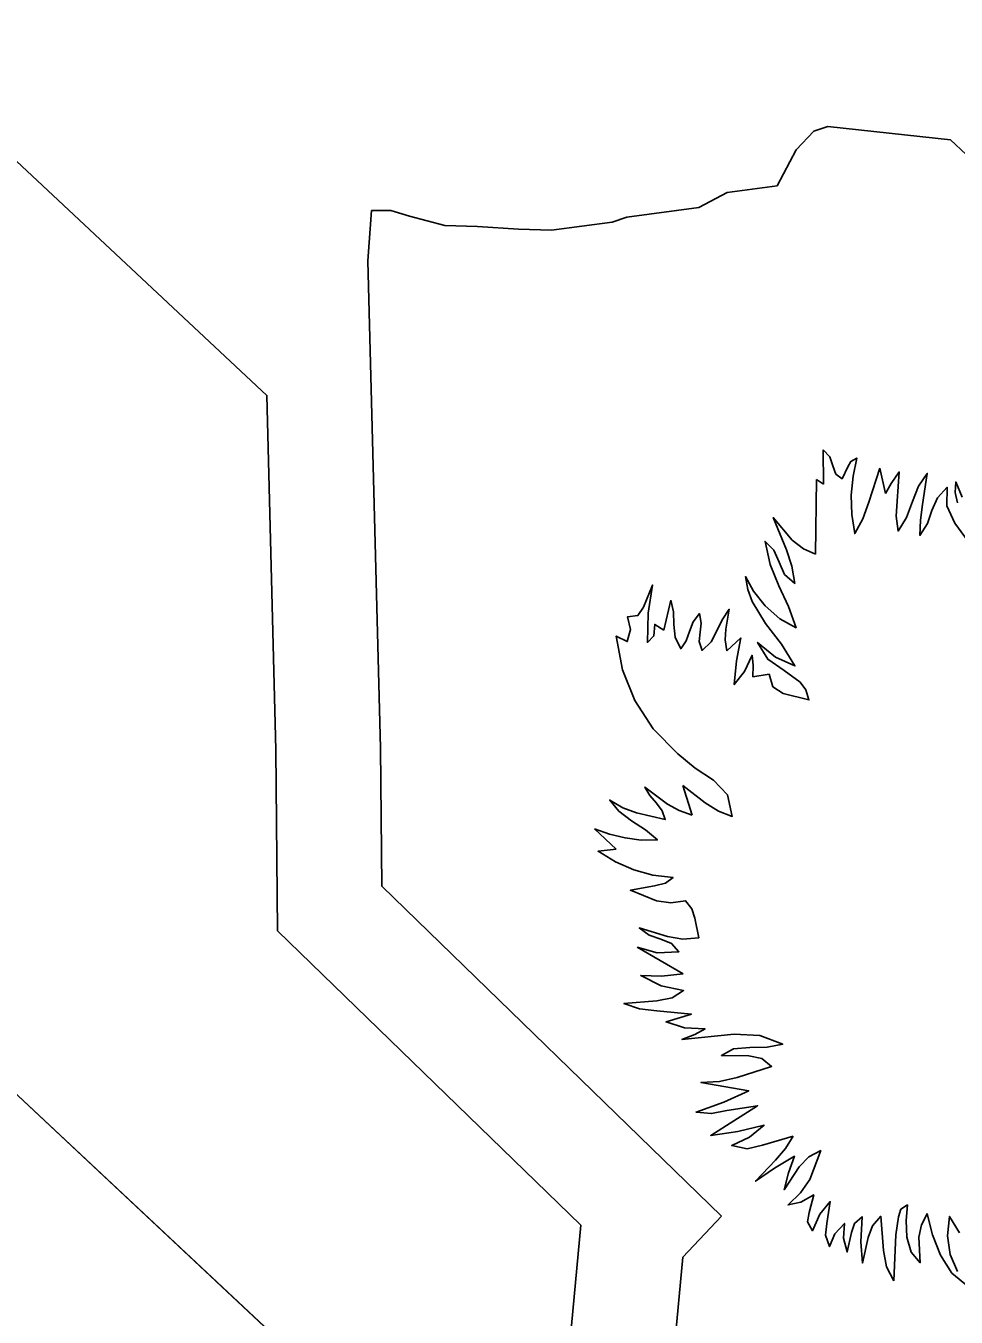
# Model space of a CAD drawing. Extents: x 1581789 to 1622364, y 1043167 to 1103486.
# Drawn here: x 1616512.207 to 1616514.434, y 1100735.588 to 1100738.681 of the extents above; entities that cross this region are included whole.
import ezdxf

# ---------------------------------------------------------------- set-up
doc = ezdxf.new("R2010")
doc.units = 0
doc.layers.add('RD_PD_PatLn2', color=7, linetype='Continuous')

msp = doc.modelspace()

# ---------------------------------------------------------------- linework, layer by layer
at = {"layer": 'RD_PD_PatLn2'}
for p, q in [((1616506.3928, 1100741.5458), (1616519.888, 1100728.9067)), ((1616506.3999, 1100741.5392), (1616519.8951, 1100728.9001)), ((1616514.0938, 1100738.4286), (1616514.0514, 1100738.3833)), ((1616514.1269, 1100738.4395), (1616514.0938, 1100738.4286)), ((1616514.4204, 1100738.4077), (1616514.1269, 1100738.4395)), ((1616514.4581, 1100738.3723), (1616514.4204, 1100738.4077)), ((1616514.0514, 1100738.3833), (1616514.0057, 1100738.2974)), ((1616513.8859, 1100738.2812), (1616513.8182, 1100738.2455)), ((1616514.0057, 1100738.2974), (1616513.8859, 1100738.2812)), ((1616513.0348, 1100738.2385), (1616513.026, 1100738.1179)), ((1616513.0808, 1100738.2383), (1616513.0348, 1100738.2385)), ((1616513.8182, 1100738.2455), (1616513.6457, 1100738.2221)), ((1616513.126, 1100738.2247), (1616513.0808, 1100738.2383)), ((1616513.21, 1100738.2027), (1616513.126, 1100738.2247)), ((1616513.6111, 1100738.2106), (1616513.4653, 1100738.1915)), ((1616513.6457, 1100738.2221), (1616513.6111, 1100738.2106)), ((1616513.2886, 1100738.2003), (1616513.21, 1100738.2027)), ((1616513.3865, 1100738.1936), (1616513.2886, 1100738.2003)), ((1616513.4653, 1100738.1915), (1616513.3865, 1100738.1936)), ((1616513.026, 1100738.1179), (1616513.0558, 1100736.9506)), ((1616514.1168, 1100737.5827), (1616514.1162, 1100737.6654)), ((1616514.2514, 1100737.6215), (1616514.2652, 1100737.5602)), ((1616514.0975, 1100737.4153), (1616514.0999, 1100737.5939)), ((1616514.0999, 1100737.5939), (1616514.1168, 1100737.5827)), ((1616513.7346, 1100737.2332), (1616513.7512, 1100737.3049)), ((1616513.9475, 1100737.121), (1616513.9864, 1100737.128)), ((1616513.0558, 1100736.9506), (1616513.0591, 1100736.6196)), ((1616513.8022, 1100736.7899), (1616513.7801, 1100736.8613)), ((1616513.6207, 1100736.7083), (1616513.5682, 1100736.7575)), ((1616513.0591, 1100736.6196), (1616513.8726, 1100735.8298)), ((1616513.7805, 1100736.4097), (1616513.6709, 1100736.4736)), ((1616513.8726, 1100735.8298), (1616513.7803, 1100735.7313)), ((1616514.2896, 1100735.7845), (1616514.2847, 1100735.6744)), ((1616513.7803, 1100735.7313), (1616513.7449, 1100735.3516))]:
    msp.add_line(p, q, dxfattribs=at)
for points in [[(1616521.0127, 1100730.0934), (1616516.0276, 1100734.7578), (1616516.0054, 1100734.7137), (1616516.1378, 1100734.5166), (1616516.0949, 1100734.3874), (1616516.1403, 1100734.2896), (1616516.1593, 1100734.1339), (1616516.0185, 1100733.8913), (1616515.4167, 1100733.8091), (1616514.7644, 1100734.0912), (1616514.6573, 1100734.0773), (1616513.485, 1100735.2584), (1616513.5361, 1100735.8079), (1616512.8097, 1100736.5128), (1616512.8057, 1100736.9464), (1616512.7842, 1100737.7954), (1616507.5153, 1100742.7301)], [(1616514.1162, 1100737.6654), (1616514.1321, 1100737.6483), (1616514.1394, 1100737.6268), (1616514.1464, 1100737.607), (1616514.1612, 1100737.5959), (1616514.1749, 1100737.6242), (1616514.1822, 1100737.6374), (1616514.1961, 1100737.6454), (1616514.1874, 1100737.6024), (1616514.1832, 1100737.5566), (1616514.1843, 1100737.5099), (1616514.1917, 1100737.4646), (1616514.2105, 1100737.4999), (1616514.2253, 1100737.5395), (1616514.2514, 1100737.6215)], [(1616514.2652, 1100737.5602), (1616514.2785, 1100737.5847), (1616514.2979, 1100737.6122), (1616514.2929, 1100737.542), (1616514.291, 1100737.5063), (1616514.2952, 1100737.4704), (1616514.3154, 1100737.5031), (1616514.3295, 1100737.5411), (1616514.3441, 1100737.5781), (1616514.3652, 1100737.6085), (1616514.3533, 1100737.5338), (1616514.3486, 1100737.4967), (1616514.3477, 1100737.4601), (1616514.3656, 1100737.4885), (1616514.3764, 1100737.5195), (1616514.3893, 1100737.5499), (1616514.4125, 1100737.5756), (1616514.4123, 1100737.531), (1616514.4312, 1100737.4892), (1616514.4877, 1100737.4116)], [(1616514.4371, 1100737.5385), (1616514.432, 1100737.5628), (1616514.4333, 1100737.5881), (1616514.4489, 1100737.5516)], [(1616513.9864, 1100737.128), (1616513.9952, 1100737.0978), (1616514.0202, 1100737.0817), (1616514.0816, 1100737.0662), (1616514.0744, 1100737.0903), (1616514.0606, 1100737.1087), (1616514.0227, 1100737.1365), (1616513.9831, 1100737.1635), (1616513.9589, 1100737.204), (1616514.0014, 1100737.1688), (1616514.0483, 1100737.1477), (1616514.0161, 1100737.1997), (1616513.9782, 1100737.2494), (1616513.9458, 1100737.3016), (1616513.9352, 1100737.3303), (1616513.9302, 1100737.3615), (1616513.9488, 1100737.3267), (1616513.9773, 1100737.2913), (1616514.0125, 1100737.2602), (1616514.0512, 1100737.2391), (1616514.0328, 1100737.2901), (1616514.0097, 1100737.3396), (1616513.9889, 1100737.3905), (1616513.977, 1100737.4456), (1616513.9977, 1100737.4248), (1616514.0102, 1100737.3957), (1616514.0236, 1100737.3667), (1616514.0477, 1100737.3451), (1616514.0412, 1100737.3864), (1616514.0278, 1100737.4258), (1616513.9965, 1100737.503), (1616514.0417, 1100737.4489), (1616514.0688, 1100737.4281), (1616514.0975, 1100737.4153)], [(1616513.7801, 1100736.8613), (1616513.8338, 1100736.8197), (1616513.8653, 1100736.7997), (1616513.8983, 1100736.7871), (1616513.8872, 1100736.8387), (1616513.8537, 1100736.8737), (1616513.8098, 1100736.9029), (1616513.7679, 1100736.9366), (1616513.7091, 1100736.9972), (1616513.6654, 1100737.0646), (1616513.6359, 1100737.1384), (1616513.6205, 1100737.219), (1616513.6469, 1100737.2058), (1616513.6546, 1100737.235), (1616513.6473, 1100737.2647), (1616513.6724, 1100737.2682), (1616513.6861, 1100737.2886), (1616513.7075, 1100737.3412), (1616513.6968, 1100737.2741), (1616513.6953, 1100737.2038), (1616513.7106, 1100737.2192), (1616513.7127, 1100737.2468), (1616513.7346, 1100737.2332)], [(1616513.7512, 1100737.3049), (1616513.758, 1100737.2771), (1616513.7587, 1100737.2467), (1616513.7616, 1100737.2161), (1616513.775, 1100737.1885), (1616513.7883, 1100737.2076), (1616513.7961, 1100737.23), (1616513.8045, 1100737.2531), (1616513.8197, 1100737.2727), (1616513.8242, 1100737.2502), (1616513.8216, 1100737.228), (1616513.8193, 1100737.206), (1616513.8261, 1100737.1845), (1616513.8476, 1100737.2055), (1616513.8613, 1100737.2314), (1616513.8741, 1100737.2583), (1616513.8912, 1100737.2833), (1616513.8831, 1100737.2357), (1616513.8811, 1100737.2101), (1616513.8853, 1100737.1839), (1616513.9185, 1100737.2144), (1616513.9083, 1100737.1596), (1616513.9031, 1100737.1028), (1616513.9273, 1100737.1345), (1616513.9458, 1100737.1729), (1616513.9487, 1100737.1482), (1616513.9475, 1100737.121)], [(1616513.5682, 1100736.7575), (1616513.6042, 1100736.7447), (1616513.6418, 1100736.7356), (1616513.6804, 1100736.7305), (1616513.7193, 1100736.7306), (1616513.6907, 1100736.7546), (1616513.6574, 1100736.7767), (1616513.6265, 1100736.7997), (1616513.6051, 1100736.8261), (1616513.6361, 1100736.808), (1616513.6688, 1100736.7957), (1616513.7377, 1100736.7795), (1616513.7307, 1100736.8003), (1616513.7166, 1100736.8189), (1616513.7007, 1100736.8375), (1616513.689, 1100736.8572), (1616513.7429, 1100736.8167), (1616513.7714, 1100736.8009), (1616513.8022, 1100736.7899)], [(1616513.6709, 1100736.4736), (1616513.7189, 1100736.4605), (1616513.7707, 1100736.4627), (1616513.7531, 1100736.4829), (1616513.7275, 1100736.4931), (1616513.6994, 1100736.5026), (1616513.6755, 1100736.52), (1616513.7436, 1100736.4991), (1616513.7799, 1100736.4934), (1616513.818, 1100736.4961), (1616513.8084, 1100736.5434), (1616513.8013, 1100736.5656), (1616513.7865, 1100736.5849), (1616513.7511, 1100736.5802), (1616513.7172, 1100736.5845), (1616513.6546, 1100736.6103), (1616513.712, 1100736.6204), (1616513.7382, 1100736.6274), (1616513.7566, 1100736.6408), (1616513.7083, 1100736.6467), (1616513.6624, 1100736.6592), (1616513.6184, 1100736.678), (1616513.577, 1100736.7035), (1616513.6207, 1100736.7083)], [(1616514.0441, 1100736.0212), (1616513.971, 1100735.9993), (1616513.9341, 1100735.991), (1616513.897, 1100735.9987), (1616513.9395, 1100736.0188), (1616513.9746, 1100736.0475), (1616513.9117, 1100736.0325), (1616513.8467, 1100736.023), (1616513.9019, 1100736.0576), (1616513.959, 1100736.0941), (1616513.8853, 1100736.0828), (1616513.8487, 1100736.0754), (1616513.8116, 1100736.0787), (1616513.8778, 1100736.103), (1616513.9378, 1100736.13), (1616513.8234, 1100736.1498), (1616513.8677, 1100736.1518), (1616513.9101, 1100736.1614), (1616513.9924, 1100736.1884), (1616513.9687, 1100736.2074), (1616513.9381, 1100736.2133), (1616513.8723, 1100736.2142), (1616513.9015, 1100736.2302), (1616513.94, 1100736.2338), (1616513.9815, 1100736.2343), (1616514.0192, 1100736.2414), (1616513.9646, 1100736.262), (1616513.9027, 1100736.2652), (1616513.7776, 1100736.2526), (1616513.8084, 1100736.2644), (1616513.8334, 1100736.278), (1616513.784, 1100736.2804), (1616513.7397, 1100736.295), (1616513.8004, 1100736.3135), (1616513.7174, 1100736.3214), (1616513.6764, 1100736.3259), (1616513.6389, 1100736.3391), (1616513.7177, 1100736.3457), (1616513.7543, 1100736.3525), (1616513.7818, 1100736.3697), (1616513.7281, 1100736.3816), (1616513.6792, 1100736.4064), (1616513.729, 1100736.4045), (1616513.7805, 1100736.4097)], [(1616514.2847, 1100735.6744), (1616514.2673, 1100735.7081), (1616514.2606, 1100735.7472), (1616514.2537, 1100735.8295), (1616514.2342, 1100735.8067), (1616514.2238, 1100735.7781), (1616514.21, 1100735.717), (1616514.206, 1100735.7678), (1616514.2089, 1100735.8281), (1616514.1913, 1100735.8122), (1616514.1835, 1100735.7907), (1616514.1737, 1100735.7441), (1616514.1646, 1100735.7769), (1616514.1668, 1100735.8123), (1616514.1442, 1100735.7873), (1616514.1309, 1100735.7569), (1616514.1217, 1100735.7842), (1616514.1243, 1100735.8119), (1616514.133, 1100735.8645), (1616514.108, 1100735.834), (1616514.0905, 1100735.7947), (1616514.0782, 1100735.8162), (1616514.0827, 1100735.8381), (1616514.0935, 1100735.8809), (1616514.0625, 1100735.8629), (1616514.0318, 1100735.8565), (1616514.0613, 1100735.8855), (1616514.0836, 1100735.9176), (1616514.1101, 1100735.9868), (1616514.0814, 1100735.9718), (1616514.0586, 1100735.9479), (1616514.0222, 1100735.8929), (1616514.0331, 1100735.9334), (1616514.0469, 1100735.973), (1616513.9995, 1100735.9448), (1616513.9543, 1100735.9131), (1616514.0019, 1100735.9635), (1616514.0258, 1100735.9914), (1616514.0441, 1100736.0212)], [(1616514.4637, 1100735.6602), (1616514.4239, 1100735.6934), (1616514.3964, 1100735.7361), (1616514.3776, 1100735.7848), (1616514.3646, 1100735.8353), (1616514.3511, 1100735.8087), (1616514.3447, 1100735.779), (1616514.3484, 1100735.718), (1616514.3266, 1100735.7435), (1616514.316, 1100735.779), (1616514.3144, 1100735.8188), (1616514.3177, 1100735.8564), (1616514.3017, 1100735.8462), (1616514.296, 1100735.8279), (1616514.2896, 1100735.7845)], [(1616514.4423, 1100735.7895), (1616514.4181, 1100735.829), (1616514.4135, 1100735.7827), (1616514.4201, 1100735.7381), (1616514.4375, 1100735.6967)]]:
    msp.add_lwpolyline(points, dxfattribs=at)

doc.saveas('drawing.dxf')
